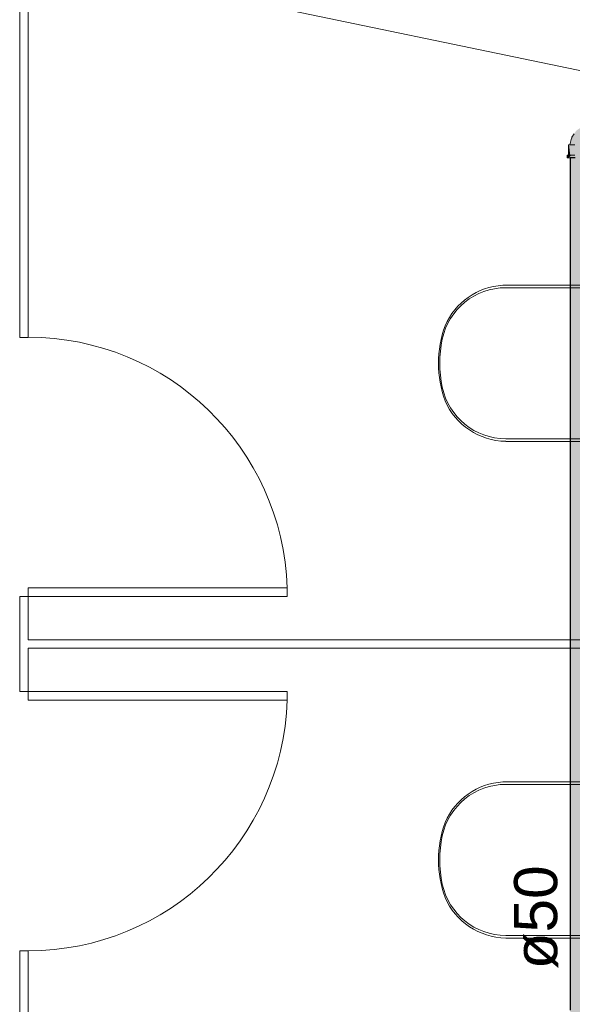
# Model space of a CAD drawing. Header units: millimetres. Extents: x 567 to 934, y -1 to 364.
# Tile 839 of 1056: x 772.25 to 774.81, y 168.27 to 172.83. Entities that reach past the tile are written whole.
import ezdxf

# ---------------------------------------------------------------- set-up
doc = ezdxf.new("R2010")
doc.units = ezdxf.units.MM
doc.header["$MEASUREMENT"] = 0
doc.linetypes.add('NULL', pattern=[0])
for name, color, linetype, lineweight in [('AF-Condutos', 140, 'Continuous', 25), ('AF-Conexões', 152, 'Continuous', 18), ('AF-Textos conduto', 7, 'Continuous', 9)]:
    doc.layers.add(name, color=color, linetype=linetype, lineweight=lineweight)
doc.layers.add('ARQ FINA', color=8, linetype='Continuous')
doc.styles.add('Arial', font='arial.ttf')

msp = doc.modelspace()

# ---------------------------------------------------------------- hatches: boundary and pattern name
at = {"layer": 'AF-Condutos', "linetype": 'Continuous'}
msp.add_hatch(color=151, dxfattribs=at).paths.add_polyline_path([(774.8989, 165.1972), (774.8989, 172.1926), (774.8, 172.1926), (774.8, 165.1972)])
at = {"layer": 'AF-Conexões', "linetype": 'Continuous'}
for points in [[(774.8078, 172.2886), (774.7991, 172.253), (774.8945, 172.253), (774.8945, 172.3467), (774.8588, 172.3397), (774.8286, 172.3188)], [(774.7929, 172.253), (774.7929, 172.2046), (774.8004, 172.2046), (774.7948, 172.253)], [(774.7948, 172.253), (774.8004, 172.2046), (774.8885, 172.2046), (774.8885, 172.253)], [(774.7859, 172.2046), (774.7859, 172.1926), (774.7929, 172.1926), (774.8043, 172.2046)], [(774.7943, 172.1926), (774.8934, 172.1926), (774.9034, 172.2046), (774.8043, 172.2046)]]:
    msp.add_hatch(color=161, dxfattribs=at).paths.add_polyline_path(points)

# ---------------------------------------------------------------- linework, layer by layer
at = {"layer": 'AF-Condutos'}
for p, q in [((774.8, 172.1926), (774.8, 168.2462)), ((774.8084, 172.1926), (774.8, 172.1926)), ((774.8239, 172.1926), (774.8084, 172.1926))]:
    msp.add_line(p, q, dxfattribs=at)
at = {"layer": 'AF-Conexões'}
for p, q in [((774.8182, 172.3037), (774.8078, 172.2886)), ((774.7948, 172.253), (774.7929, 172.253)), ((774.7929, 172.253), (774.7929, 172.2046)), ((774.7991, 172.253), (774.7948, 172.253)), ((774.802, 172.2651), (774.7991, 172.253)), ((774.8004, 172.253), (774.7991, 172.253)), ((774.7991, 172.253), (774.8012, 172.253)), ((774.8093, 172.253), (774.8004, 172.253)), ((774.8012, 172.253), (774.8074, 172.253)), ((774.805, 172.2771), (774.802, 172.2651)), ((774.807, 172.2854), (774.805, 172.2771)), ((774.8078, 172.2886), (774.807, 172.2854)), ((774.8074, 172.253), (774.8172, 172.253)), ((774.8209, 172.253), (774.8093, 172.253)), ((774.788, 172.2046), (774.7859, 172.2046)), ((774.7859, 172.2046), (774.7859, 172.1926)), ((774.7859, 172.1926), (774.788, 172.1926)), ((774.7929, 172.2046), (774.788, 172.2046)), ((774.788, 172.1926), (774.7929, 172.1926)), ((774.7943, 172.2046), (774.7929, 172.2046)), ((774.7929, 172.2046), (774.7948, 172.2046)), ((774.7929, 172.1926), (774.7943, 172.1926)), ((774.8043, 172.2046), (774.7943, 172.2046)), ((774.7943, 172.1926), (774.8, 172.1926)), ((774.7948, 172.2046), (774.8004, 172.2046)), ((774.8, 172.1926), (774.8043, 172.1926)), ((774.8004, 172.2046), (774.8093, 172.2046)), ((774.8174, 172.2046), (774.8043, 172.2046)), ((774.8043, 172.1926), (774.8174, 172.1926)), ((774.8093, 172.2046), (774.8209, 172.2046))]:
    msp.add_line(p, q, dxfattribs=at)
at = {"layer": 'ARQ FINA', "lineweight": 5}
for p, q in [((772.2489, 173.1362), (772.2489, 171.3614)), ((772.2889, 173.1279), (775.3489, 172.4927)), ((772.2889, 171.3614), (772.2889, 173.1279)), ((774.9964, 171.6029), (774.488, 171.6029)), ((774.5014, 171.5914), (774.8907, 171.5914)), ((772.2489, 171.3614), (772.2889, 171.3614)), ((774.9044, 170.8921), (774.5014, 170.8921)), ((774.5011, 170.8799), (774.9964, 170.8799)), ((772.2889, 170.1614), (772.2889, 170.2014)), ((772.2889, 170.2014), (773.4889, 170.2014)), ((773.4889, 170.1614), (773.4889, 170.2014)), ((772.2889, 170.1614), (772.2489, 170.1614)), ((772.2489, 170.1614), (772.2489, 169.7214)), ((772.2889, 169.9614), (772.2889, 170.1614)), ((772.2889, 170.1614), (773.4889, 170.1614)), ((775.3489, 169.9614), (772.2889, 169.9614)), ((772.2889, 169.7214), (772.2889, 169.9214)), ((772.2889, 169.9214), (775.3489, 169.9214)), ((772.2489, 169.7214), (772.2889, 169.7214)), ((772.2889, 169.7214), (772.2889, 169.6814)), ((772.2889, 169.7214), (773.4889, 169.7214)), ((773.4889, 169.7214), (773.4889, 169.6814)), ((772.2889, 169.6814), (773.4889, 169.6814)), ((774.9964, 169.3029), (774.488, 169.3029)), ((774.5014, 169.2914), (774.8907, 169.2914)), ((774.5011, 168.5799), (774.9964, 168.5799)), ((774.9044, 168.5921), (774.5014, 168.5921)), ((772.2889, 168.5214), (772.2489, 168.5214)), ((772.2489, 168.5214), (772.2489, 167.7414)), ((772.2889, 168.0214), (772.2889, 168.5214))]:
    msp.add_line(p, q, dxfattribs=at)
for centre, radius, start, end in [((774.5014, 171.2909), 0.3004, 90, 168), ((774.5078, 171.2895), 0.314, 93.6172, 156.3827), ((774.6998, 171.2414), 0.5102, 160.0784, 199.9216), ((772.2889, 170.1614), 1.2007, 1.9092, 90), ((774.7329, 171.2417), 0.5371, 168, 192), ((774.5014, 171.1925), 0.3004, 192, 270), ((774.5066, 171.1923), 0.3124, 203.5162, 268.9974), ((772.2889, 169.7214), 1.2007, 270, 358.0908), ((774.5014, 168.9909), 0.3004, 90, 168), ((774.5078, 168.9895), 0.314, 93.6172, 156.3827), ((774.6998, 168.9414), 0.5102, 160.0784, 199.9216), ((774.7329, 168.9417), 0.5371, 168, 192), ((774.5014, 168.8925), 0.3004, 192, 270), ((774.5066, 168.8923), 0.3124, 203.5162, 268.9974)]:
    msp.add_arc(centre, radius, start, end, dxfattribs=at)

# ---------------------------------------------------------------- texts
at = {"layer": 'AF-Textos conduto', "linetype": 'NULL', "insert": (774.7454, 168.6757), "char_height": 0.2, "width": 0.962805, "attachment_point": 8, "rotation": 90.0002, "line_spacing_factor": 0.6, "style": 'Arial'}
msp.add_mtext('ø50', dxfattribs=at)

doc.saveas('drawing.dxf')
